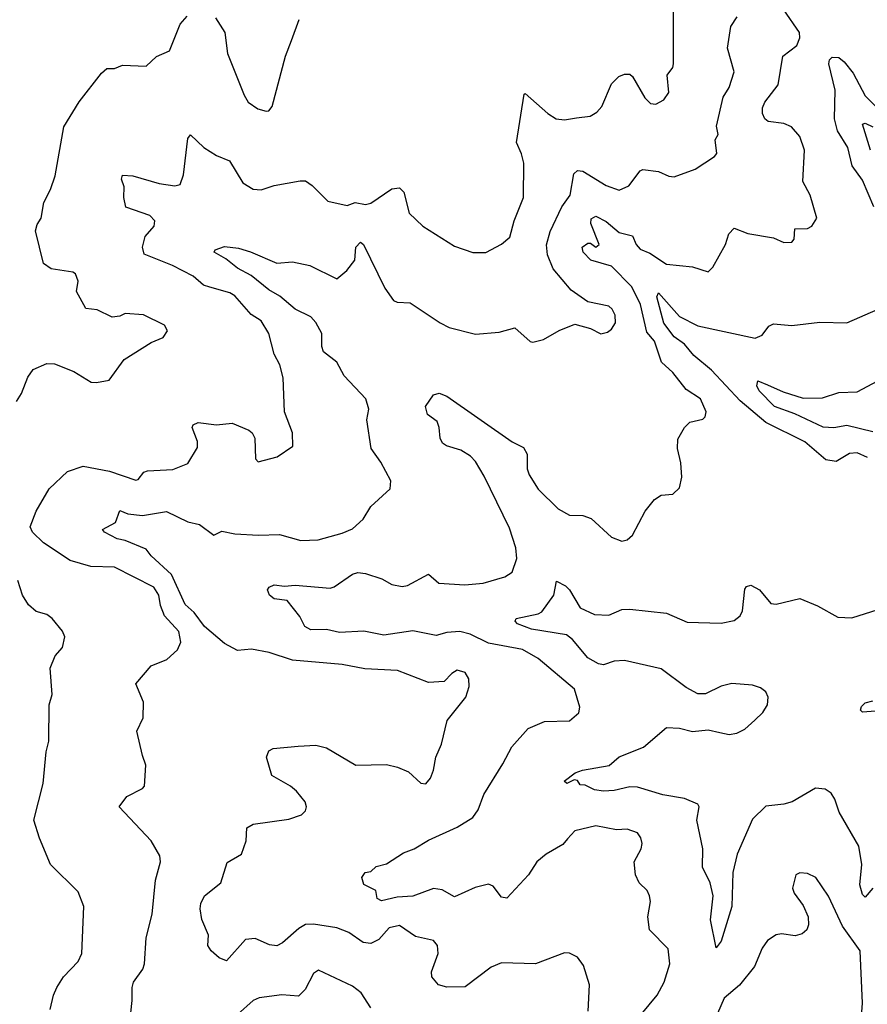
# Model space of a CAD drawing. Extents: x 1954683 to 2060285, y 904798 to 1016299.
# Tile 278 of 472: x 1986162 to 1989404, y 970031 to 973794. Entities that reach past the tile are written whole.
import ezdxf

# ---------------------------------------------------------------- set-up
doc = ezdxf.new("R2010")
doc.units = 0

msp = doc.modelspace()

# ---------------------------------------------------------------- linework, layer by layer
at = {"layer": '0CON10XD'}
for points in [[(1987117.8, 971595), (1987110, 971615), (1987116.2, 971625), (1987135, 971633.3), (1987175, 971628.8), (1987215, 971632.8), (1987349.1, 971620.9), (1987365, 971625.7), (1987435, 971674.5), (1987455, 971680.5), (1987485, 971677.8), (1987546.5, 971656.5), (1987585, 971634.6), (1987625, 971627.1), (1987645, 971631.8), (1987725, 971674.5), (1987765, 971640.9), (1987864, 971634), (1987935, 971640), (1988016.7, 971665), (1988045, 971682.5), (1988063.3, 971735), (1988059.7, 971775), (1988035, 971850.6), (1987938.8, 972048.8), (1987905.5, 972105.5), (1987885.6, 972125.6), (1987849.2, 972149.2), (1987794.7, 972164.7), (1987779.2, 972175), (1987770, 972195), (1987765.7, 972235.7), (1987758.1, 972258.1), (1987721.4, 972285), (1987714, 972315), (1987745, 972360), (1987766.3, 972366.3), (1987795, 972355.6), (1988045, 972180.6), (1988088.9, 972158.9), (1988103.1, 972133.1), (1988102.2, 972077.8), (1988110.4, 972055), (1988145, 971999.5), (1988220.8, 971925), (1988265, 971900), (1988315, 971899.2), (1988347.9, 971887.9), (1988425, 971816.7), (1988465, 971801.2), (1988485, 971806.2), (1988505, 971823.3), (1988554.2, 971915.8), (1988590.3, 971959.7), (1988615, 971976.2), (1988659.5, 971980.5), (1988685.7, 972004.3), (1988694.4, 972045), (1988690.7, 972100.7), (1988677.1, 972155), (1988679.5, 972190.5), (1988704.5, 972235.5), (1988725, 972256.2), (1988775, 972266.7), (1988783.9, 972276.1), (1988787.5, 972295), (1988765.7, 972345), (1988710.2, 972380.2), (1988659.2, 972445), (1988616.9, 972485), (1988589.6, 972565), (1988560.2, 972600.2), (1988536, 972705), (1988502.7, 972772.7), (1988425, 972851.6), (1988346.2, 972875), (1988316.4, 972905), (1988313.1, 972925), (1988335, 972940), (1988345, 972940), (1988365, 972924.5), (1988378.5, 972935), (1988346.2, 973015), (1988347.5, 973032.5), (1988365, 973043.5), (1988405, 973022.1), (1988455, 972980), (1988505, 972967.5), (1988519.2, 972935), (1988535, 972917.1), (1988571.6, 972901.6), (1988635, 972859.5), (1988735, 972849.4), (1988795, 972830), (1988812.3, 972847.7), (1988860.8, 972935), (1988873.8, 972975), (1988895, 972996.7), (1988947, 972977), (1989045, 972960), (1989085, 972942.5), (1989115, 972944), (1989123.8, 972955), (1989126.7, 972995), (1989175, 972995.8), (1989191.2, 973005), (1989210, 973035), (1989185, 973123.3), (1989157.5, 973175), (1989163.1, 973295), (1989145, 973348), (1989114.2, 973385), (1989085, 973397.3), (1989024.2, 973405), (1989011.1, 973415), (1989003.4, 973435), (1989003.2, 973456.8), (1989011.3, 973478.7), (1989062.2, 973545), (1989080.4, 973655), (1989134.1, 973695.9), (1989145.4, 973725), (1989144.6, 973745), (1989085, 973831.2)], [(1986149.2, 972335), (1986168.8, 972365), (1986192.3, 972427.7), (1986213, 972457), (1986265, 972480), (1986295, 972478.6), (1986369.1, 972449.1), (1986435, 972409.2), (1986455, 972407.1), (1986503.9, 972416.1), (1986561.2, 972495), (1986665, 972560.8), (1986710.5, 972579.5), (1986727.1, 972605), (1986715, 972625.8), (1986635, 972665.7), (1986565, 972670.8), (1986545, 972660.8), (1986515, 972657.5), (1986457.5, 972685), (1986415, 972690), (1986379.2, 972755), (1986385.3, 972795), (1986375, 972822.2), (1986365, 972828.9), (1986282, 972842), (1986252.4, 972862.4), (1986222.7, 972987.3), (1986228.8, 973011.2), (1986243.8, 973035), (1986254.2, 973095.8), (1986280, 973145), (1986297.5, 973197.5), (1986330, 973385), (1986389.3, 973480.7), (1986475, 973590), (1986495, 973608.1), (1986525, 973608), (1986555, 973620.8), (1986645, 973616), (1986685, 973653.3), (1986734.3, 973675), (1986775, 973776.7), (1986802.3, 973807.7)], [(1986910.5, 973800.5), (1986946.7, 973745), (1986956.9, 973665), (1987020.6, 973505), (1987035, 973478.8), (1987072.7, 973452.7), (1987105, 973444), (1987115, 973446.2), (1987127.9, 973462.1), (1987178.2, 973655), (1987201.8, 973715), (1987230.4, 973795)], [(1988291.3, 973418.7), (1988344.2, 973425.8), (1988369.7, 973440.3), (1988388.3, 973461.7), (1988425, 973548.8), (1988452.9, 973577.1), (1988475, 973586.2), (1988495, 973586.2), (1988505, 973576.7), (1988552.9, 973495), (1988575, 973473.8), (1988595, 973471.2), (1988625, 973487.5), (1988644.6, 973515.4), (1988637.7, 973582.3), (1988659.2, 973610.8), (1988662.9, 973625), (1988662.9, 973825)], [(1988875.6, 973535), (1988894.4, 973595), (1988869.1, 973685), (1988882, 973768), (1988906, 973805)], [(1989428.6, 973078.6), (1989385, 973180.8), (1989345.9, 973235), (1989328.8, 973305), (1989289.6, 973369.6), (1989277.8, 973415), (1989280.6, 973525), (1989257, 973625), (1989258.9, 973641.1), (1989268.8, 973651.2), (1989295, 973650), (1989315, 973633.3), (1989350, 973590), (1989395, 973503.4), (1989465, 973432.7)], [(1988336.4, 970005), (1988340.5, 970105), (1988318.5, 970178.5), (1988295, 970211.2), (1988265, 970226), (1988245, 970227.5), (1988135, 970185.7), (1988005, 970188.6), (1987965, 970172.2), (1987865, 970097.5), (1987795, 970095.6), (1987764, 970105), (1987738.1, 970135), (1987736.9, 970155), (1987762.5, 970225), (1987760, 970255), (1987744.3, 970274.3), (1987675, 970289.6), (1987615, 970331.8), (1987575, 970323.3), (1987535, 970278.2), (1987505, 970262.8), (1987475, 970267.2), (1987420, 970305), (1987375, 970322.9), (1987285, 970336.7), (1987255, 970335.3), (1987229.6, 970320.4), (1987167.5, 970265), (1987145, 970254.4), (1987117.6, 970257.6), (1987062.1, 970282.1), (1987025, 970277.9), (1986953, 970197), (1986925, 970207.6), (1986894.4, 970235), (1986881.9, 970255), (1986884.3, 970295), (1986858.5, 970355), (1986851.4, 970395), (1986854.3, 970415.7), (1986868.8, 970445), (1986930.6, 970495), (1986955, 970572.5), (1987010, 970605), (1987027.5, 970655), (1987030, 970705), (1987055, 970718.8), (1987191.4, 970738.6), (1987240, 970755), (1987255, 970770), (1987258.8, 970785), (1987253.3, 970805), (1987220.8, 970845), (1987197.5, 970865), (1987125.7, 970905.7), (1987106.2, 970975), (1987115, 971000), (1987131.7, 971008.3), (1987227.1, 971017.1), (1987295, 971020.6), (1987335, 971010.5), (1987447.5, 970945), (1987565, 970947.1), (1987606.8, 970936.8), (1987648.8, 970918.8), (1987696.4, 970876.4), (1987715, 970873.3), (1987732.5, 970895), (1987744.2, 970925), (1987753.1, 970975), (1987775.6, 971025), (1987797.1, 971115), (1987868, 971205), (1987880.8, 971245), (1987879.2, 971275), (1987865, 971299.2), (1987835, 971308.1), (1987814, 971295), (1987785, 971264), (1987725, 971260.6), (1987607, 971307), (1987482.4, 971312.4), (1987395, 971329.1), (1987205, 971346.4), (1987116.2, 971375), (1987047.8, 971387.8), (1986995, 971382.5), (1986945, 971409.1), (1986868.2, 971475), (1986828.7, 971528.7), (1986795, 971559.1), (1986743, 971673), (1986664.2, 971745), (1986645, 971770), (1986565, 971803.7), (1986535, 971810.2), (1986485.7, 971835), (1986478, 971845), (1986527.7, 971872.3), (1986545, 971918.5), (1986575.9, 971905.9), (1986631.5, 971898.5), (1986723.8, 971913.8), (1986805, 971874.1), (1986850, 971865), (1986903.8, 971823.8), (1986935, 971839.5), (1986985, 971828.8), (1987075, 971823.3), (1987155, 971826.5), (1987237, 971803), (1987303.8, 971806.2), (1987395, 971830.9), (1987435, 971848.6), (1987475.3, 971884.7), (1987505, 971933.8), (1987579.3, 972000.7), (1987581.7, 972031.7), (1987543.2, 972103.2), (1987505.8, 972155), (1987489.1, 972265), (1987497.1, 972305), (1987485.6, 972345), (1987402.6, 972432.6), (1987374.6, 972485), (1987323.5, 972525), (1987316.8, 972545), (1987317.5, 972595), (1987295, 972636.9), (1987275, 972658.9), (1987215, 972687.3), (1987157.1, 972737.1), (1987115, 972761.9), (1987046.6, 972816.6), (1986995, 972844.2), (1986950.4, 972880.4), (1986906.2, 972905), (1986910, 972915), (1986945, 972927.3), (1986999.2, 972920.8), (1987045, 972906.9), (1987145, 972862.8), (1987205, 972868.8), (1987271.2, 972855), (1987375, 972803.5), (1987412.5, 972835), (1987443.8, 972875), (1987447.5, 972925), (1987465, 972944.2), (1987476.9, 972935), (1987557.9, 972767.9), (1987591.3, 972721.3), (1987605, 972714), (1987655, 972712), (1987770, 972635), (1987805, 972618), (1987905, 972592.2), (1987995, 972600), (1988055, 972616), (1988114.4, 972564.4), (1988125, 972562), (1988165, 972572), (1988225, 972605.7), (1988285, 972630), (1988345, 972613.3), (1988383.9, 972593.9), (1988409.7, 972600.3), (1988425, 972610.8), (1988440, 972635), (1988438.9, 972665), (1988428, 972688), (1988415, 972698.6), (1988335, 972715.8), (1988270.8, 972760.8), (1988201.6, 972841.6), (1988180, 972895), (1988176.7, 972933.3), (1988190.5, 972985), (1988235, 973078.9), (1988266.7, 973123.3), (1988280.9, 973205), (1988295, 973217.3), (1988315, 973215.2), (1988405, 973160.4), (1988455, 973142.9), (1988491.3, 973158.7), (1988535, 973216.2), (1988545, 973221.2), (1988605, 973214.3), (1988645, 973195.7), (1988665, 973192.9), (1988745, 973223.3), (1988819.3, 973270.7), (1988827.9, 973282.1), (1988821.9, 973335), (1988833.8, 973355), (1988827.3, 973387.3), (1988852.6, 973497.4), (1988875.6, 973535)], [(1986577.5, 969915), (1986592, 970045), (1986591.4, 970095), (1986597.1, 970115), (1986632.2, 970165), (1986639.4, 970185), (1986645.6, 970285), (1986667.8, 970375), (1986681.5, 970505), (1986700.8, 970575), (1986697.9, 970597.9), (1986664.2, 970655), (1986542.5, 970785), (1986571.2, 970825), (1986631.2, 970855), (1986638.8, 970865), (1986644.1, 970944.1), (1986632, 970982), (1986610, 971075), (1986634.2, 971125), (1986635.8, 971185.8), (1986606.2, 971255), (1986665, 971324.2), (1986725, 971348), (1986765, 971386), (1986777.8, 971415), (1986770, 971455), (1986715.9, 971515.9), (1986700.5, 971555), (1986693.7, 971595), (1986674.5, 971625), (1986525, 971701.6), (1986433.8, 971703.8), (1986355, 971726.6), (1986253.1, 971795), (1986211.2, 971835), (1986201.7, 971855), (1986224.4, 971915), (1986275, 972001.2), (1986345, 972067.5), (1986405, 972087.9), (1986505, 972068.9), (1986605.7, 972034.3), (1986615, 972036.7), (1986636, 972064), (1986650, 972070), (1986747.5, 972075), (1986805, 972098), (1986841.2, 972158.8), (1986841.2, 972181.2), (1986821.4, 972235), (1986825, 972246), (1986845, 972254.3), (1986915, 972245.4), (1986975, 972252.3), (1987038, 972225), (1987050.8, 972215), (1987060.6, 972195), (1987063.3, 972115), (1987073.8, 972103.8), (1987147.1, 972122.9), (1987206, 972164), (1987205.7, 972215), (1987174.5, 972295), (1987169.5, 972425), (1987156.9, 972475), (1987135.6, 972515), (1987114.3, 972595), (1987085, 972642.9), (1987047.2, 972667.2), (1986985, 972738.5), (1986965, 972749.6), (1986888.5, 972771.5), (1986865, 972778.9), (1986825, 972813.6), (1986745.8, 972855), (1986637.8, 972897.8), (1986631.9, 972925), (1986641.4, 972965), (1986675.7, 973005), (1986678.6, 973025), (1986660, 973045), (1986567.9, 973077.9), (1986559.6, 973115), (1986561.8, 973155), (1986551.5, 973185), (1986555, 973200), (1986595, 973197.8), (1986695, 973167.9), (1986755, 973159.6), (1986775, 973164.3), (1986788.9, 973201.1), (1986805, 973340), (1986815, 973353.3), (1986866, 973305), (1986915, 973275.4), (1986963.9, 973255), (1987015, 973170.6), (1987055, 973146.7), (1987085, 973143.8), (1987135, 973160), (1987235, 973177.8), (1987255, 973177.5), (1987280.7, 973160.7), (1987340.5, 973100.5), (1987413.9, 973083.9), (1987445, 973095.8), (1987485, 973087.4), (1987505, 973092.5), (1987585, 973147.5), (1987615, 973150.8), (1987630.8, 973135), (1987651.2, 973055), (1987703.8, 973005), (1987825, 972928), (1987895, 972904), (1987945, 972904), (1988004.4, 972935.6), (1988036.6, 972963.4), (1988052.9, 973025), (1988088.1, 973115), (1988089.4, 973245), (1988081.3, 973281.3), (1988061.9, 973325), (1988091.2, 973508.8), (1988095, 973512.5), (1988182.2, 973435), (1988214.2, 973415), (1988245, 973411.5), (1988291.3, 973418.7)], [(1989415.3, 973295), (1989385.7, 973395), (1989395, 973398.8), (1989425, 973384.8)], [(1989405, 972120.5), (1989365, 972138.2), (1989335, 972135.5), (1989285, 972105.6), (1989245, 972111.9), (1989165, 972180.9), (1989015, 972254.2), (1988917.5, 972337.5), (1988807.7, 972455), (1988740.7, 972510.7), (1988705, 972554.4), (1988665, 972582), (1988625, 972633.7), (1988598.9, 972735), (1988605, 972749.4), (1988685, 972659.7), (1988756, 972624), (1988975, 972577.1), (1989001.3, 972588.7), (1989027.4, 972622.6), (1989045, 972631.1), (1989114.5, 972625.5), (1989222.2, 972637.8), (1989325, 972635.5), (1989445, 972688.1)], [(1989425, 972218.7), (1989325, 972242.3), (1989275, 972234.1), (1989235, 972236.5), (1989127, 972287), (1989048.4, 972315), (1988990.5, 972375), (1988981.1, 972395), (1988985, 972413.8), (1989021.7, 972398.3), (1989081.7, 972371.7), (1989157.7, 972347.7), (1989231.9, 972348.1), (1989295, 972369.1), (1989365, 972371.1), (1989444.2, 972414.2)], [(1986278.8, 970011.2), (1986290.8, 970065), (1986304.3, 970095), (1986329.2, 970135), (1986385, 970194), (1986400, 970225), (1986406.8, 970405), (1986385, 970460), (1986280, 970565), (1986237.1, 970665), (1986215.6, 970735), (1986251.9, 970875), (1986263.6, 970995), (1986273.3, 971036.7), (1986274.2, 971175), (1986285.8, 971215), (1986278.6, 971315), (1986297.9, 971362.1), (1986325.8, 971395), (1986334, 971435), (1986325, 971456.2), (1986286, 971505), (1986265, 971520), (1986225, 971532.5), (1986195, 971557.5), (1986171.9, 971595), (1986155, 971650)], [(1989425, 970474.4), (1989395, 970440), (1989385, 970450), (1989375, 970487.5), (1989383.3, 970565), (1989370.7, 970635), (1989296.5, 970765), (1989279.2, 970815), (1989265, 970837.1), (1989242.4, 970852.4), (1989205, 970857.1), (1989116, 970805), (1989085, 970795.4), (1989015, 970787.9), (1988965, 970738.1), (1988906, 970605), (1988889.4, 970535), (1988886, 970405), (1988845, 970272.5), (1988825, 970246.7), (1988803.6, 970353.6), (1988814.7, 970445), (1988802.5, 970495), (1988773.4, 970555), (1988775.2, 970625), (1988751, 970735), (1988760.6, 970785), (1988755.4, 970795.4), (1988705, 970817.1), (1988621.8, 970831.8), (1988525, 970860.6), (1988495, 970862.2), (1988435, 970847.8), (1988395, 970845.8), (1988360.6, 970850.6), (1988325, 970868), (1988305, 970870), (1988295, 970886.2), (1988282, 970888), (1988255, 970874.3), (1988244.1, 970884.1), (1988286.2, 970915), (1988314, 970925), (1988416.6, 970943.4), (1988455, 970976.7), (1988547, 971013), (1988635, 971088.2), (1988685, 971086.2), (1988735, 971072.9), (1988795, 971079.7), (1988839.3, 971069.3), (1988875, 971061.5), (1988905, 971066.9), (1988935, 971082.7), (1988973.7, 971116.3), (1989003.5, 971146.5), (1989021.5, 971175), (1989024.6, 971204.6), (1989015, 971225.5), (1988995, 971240), (1988965, 971250), (1988885, 971256.5), (1988845, 971246.5), (1988785, 971217.2), (1988755, 971216.7), (1988711, 971241), (1988615, 971312.6), (1988475, 971345.3), (1988435, 971342.5), (1988395, 971328.1), (1988375, 971332), (1988335, 971354.7), (1988275.6, 971425.6), (1988252.9, 971442.9), (1988118.8, 971465), (1988066.2, 971485), (1988056.7, 971495), (1988060, 971505), (1988145, 971523.3), (1988158.7, 971531.3), (1988204.4, 971595), (1988215, 971647.5), (1988249.8, 971629.8), (1988264.5, 971614.5), (1988305, 971545.8), (1988360.5, 971520.5), (1988415, 971517.8), (1988465, 971539.1), (1988495, 971540.4), (1988635, 971525.6), (1988715, 971491.4), (1988845, 971486.9), (1988895, 971498.1), (1988917.1, 971515), (1988926.9, 971535), (1988935, 971617.5), (1988941.9, 971628.1), (1988957.7, 971632.3), (1988991.4, 971615), (1989035, 971562), (1989055, 971560), (1989145, 971581.4), (1989213.6, 971553.6), (1989290.3, 971510.3), (1989345, 971507.8), (1989445, 971540)], [(1988508.2, 969955), (1988599.4, 970065), (1988627.1, 970115), (1988648.9, 970185), (1988642.3, 970242.3), (1988570, 970315), (1988564, 970365), (1988573.8, 970423.8), (1988571.2, 970445), (1988561.2, 970465), (1988531.2, 970495), (1988517.1, 970525), (1988512.5, 970575), (1988538.1, 970625), (1988541.9, 970645), (1988537.4, 970667.4), (1988525, 970685.7), (1988485, 970700.6), (1988445, 970697.1), (1988365, 970713.1), (1988285, 970694.2), (1988257.4, 970662.6), (1988239.1, 970640.9), (1988175.5, 970604.5), (1988139.2, 970575), (1988108.1, 970525), (1988025, 970436), (1988005, 970440), (1987972.6, 970482.6), (1987955, 970489.5), (1987903.3, 970476.7), (1987825, 970441.1), (1987778.1, 970468.1), (1987745, 970473.8), (1987665, 970443.8), (1987605, 970440.7), (1987545, 970425.8), (1987528.8, 970435), (1987523.3, 970465), (1987478.3, 970488.3), (1987470, 970515), (1987483.3, 970535), (1987505, 970538.8), (1987525, 970557.8), (1987565, 970567.9), (1987629.9, 970610.1), (1987670.8, 970625), (1987725, 970658.6), (1987835, 970707.7), (1987895.2, 970744.8), (1987915, 970774), (1987937, 970833), (1988010.2, 970949.8), (1988044.3, 971015), (1988106.7, 971085), (1988168.8, 971111.2), (1988265, 971113.8), (1988300, 971145), (1988303.6, 971166.4), (1988283.8, 971235), (1988145, 971351.9), (1988085, 971386.9), (1987955, 971411.4), (1987885, 971445.3), (1987845, 971455.3), (1987795, 971452), (1987755, 971440), (1987665, 971458.1), (1987555, 971441.5), (1987477.4, 971457.4), (1987385, 971452.1), (1987335, 971463.1), (1987275, 971461.9), (1987251.8, 971475), (1987233, 971513), (1987185, 971574.2), (1987135, 971580.9), (1987117.8, 971595)], [(1989451.7, 971151.7), (1989385, 971147.5), (1989377.5, 971155), (1989381.2, 971168.8), (1989395, 971182.5), (1989425, 971190)], [(1989377.5, 969935), (1989384.7, 970035), (1989375.9, 970235), (1989308.7, 970328.7), (1989255, 970443.8), (1989206.2, 970515), (1989175, 970531.2), (1989145, 970532.5), (1989130, 970525), (1989117.5, 970475), (1989123.3, 970455), (1989158.3, 970408.3), (1989178, 970365), (1989178.8, 970335), (1989172.5, 970315), (1989155, 970300), (1989127.7, 970292.3), (1989075, 970299.4), (1989055, 970295.6), (1989022.5, 970275), (1989002, 970245), (1988972.5, 970175), (1988915, 970104.2), (1988856.4, 970053.6), (1988831.1, 969995)], [(1987505, 970017.5), (1987467.5, 970075), (1987435, 970099.4), (1987305, 970160.8), (1987285, 970148.8), (1987253.2, 970086.8), (1987227.9, 970062.1), (1987165, 970066.9), (1987077.5, 970055), (1987054.5, 970045.5), (1986995, 969991.4)]]:
    msp.add_lwpolyline(points, dxfattribs=at)

doc.saveas('drawing.dxf')
